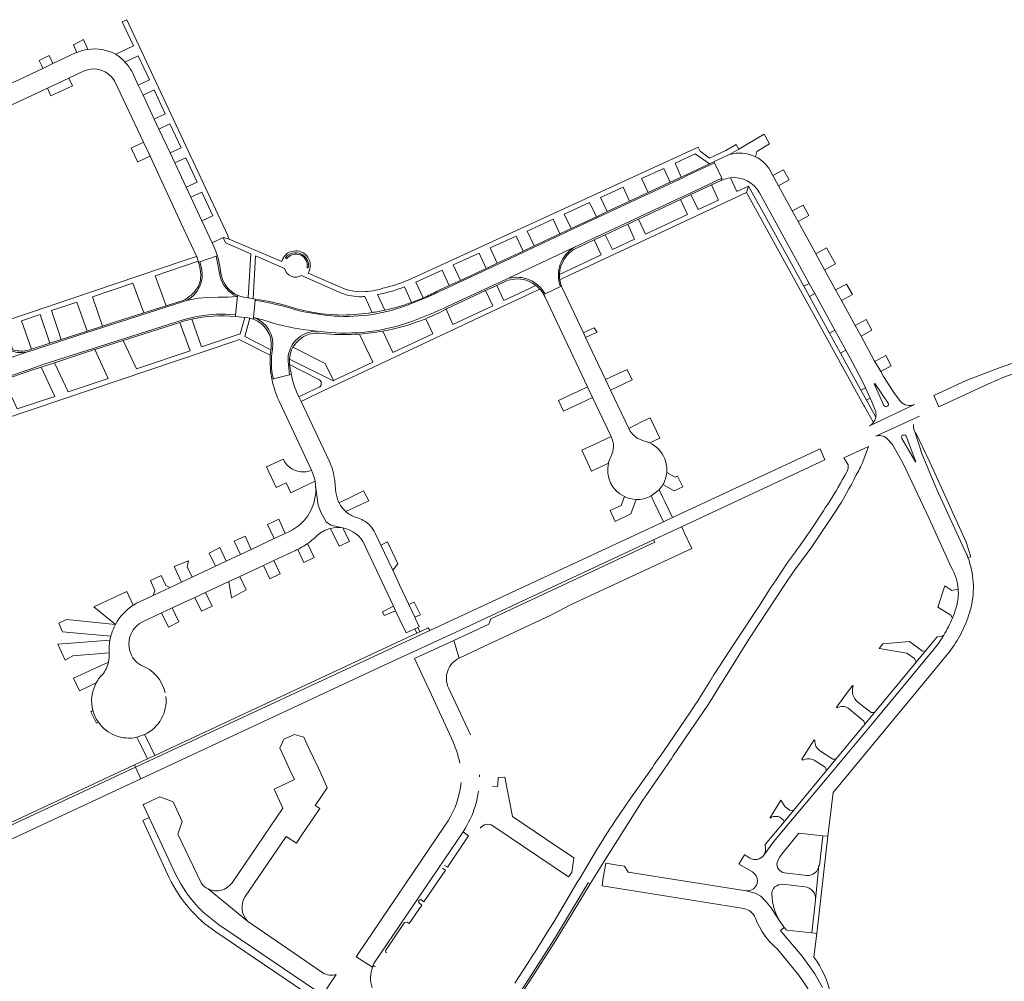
# Model space of a CAD drawing. Header units: metres. Extents: x 166325 to 190320, y 381923 to 404576.
# Tile 412 of 656: x 176877 to 177139, y 387901 to 388156. Entities that reach past the tile are written whole.
import ezdxf

# ---------------------------------------------------------------- set-up
doc = ezdxf.new("R2010")
doc.units = ezdxf.units.M
doc.layers.add('B-WE-VH-VERHARDING_ASFALT-GV', color=8, linetype='Continuous', lineweight=18)
doc.layers.add('B-WE-VH-VERHARDING_BETONSTRAATSTEEN-GV', color=8, linetype='Continuous', lineweight=18)

msp = doc.modelspace()

# ---------------------------------------------------------------- linework, layer by layer
at = {"layer": 'B-WE-VH-VERHARDING_ASFALT-GV', "flags": 128}
for points in [[(177064.155, 388114.114), (177062.214, 388118.155), (177054.878, 388114.796), (177053.786, 388114.226), (177027.291, 388101.877), (177004.68, 388091.198), (176986.286, 388082.615), (176981.234, 388080.6)], [(177257.357, 388115.634), (177248.027, 388111.433), (177156.46, 388070.2), (177151.98, 388068.36), (177147.29, 388066.75), (177142.57, 388065.33), (177138.11, 388063.76), (177129.1, 388060.3), (177120.453, 388056.336), (177121.859, 388053.305), (177135, 388059.46), (177139.09, 388061.21), (177143.37, 388062.72), (177148.14, 388064.21), (177152.81, 388065.84), (177157.45, 388067.77), (177258.588, 388113.334), (177261.233, 388114.526)], [(176992.743, 388080.696), (177006.904, 388087.294), (177007.394, 388087.489), (177024.992, 388095.762), (177029.451, 388097.851), (177030.298, 388098.259), (177057.027, 388110.746), (177064.155, 388114.114)], [(177024.992, 388095.762), (177007.394, 388087.489)], [(176930.753, 388087.958), (176929.729, 388093.326), (176925.361, 388091.894), (176925.806, 388090.173)], [(177017.139, 388083.385), (177021.239, 388085.306)], [(176934.899, 388077.808), (176935.365, 388082.613), (176932.735, 388082.469), (176930.28, 388082.469), (176927.552, 388082.401), (176924.926, 388082.196), (176921.845, 388081.562), (176921.044, 388081.289), (176894.851, 388072.893), (176881.064, 388068.377), (176879.587, 388067.934), (176861.722, 388061.835), (176858.761, 388060.799), (176849.644, 388057.689)], [(176921.845, 388081.562), (176924.926, 388082.196), (176927.552, 388082.401), (176930.28, 388082.469), (176932.735, 388082.469), (176935.365, 388082.613)], [(176940.287, 388081.611), (176940.1, 388081.639), (176939.651, 388077.099), (176942.147, 388076.43), (176945.762, 388075.304), (176950.538, 388074.25), (176952.864, 388073.89), (176954.33, 388073.706), (176956.511, 388073.412), (176960.071, 388073.047)], [(176956.511, 388073.412), (176954.33, 388073.706), (176952.864, 388073.89), (176950.538, 388074.25), (176945.762, 388075.304), (176942.147, 388076.43), (176939.651, 388077.099)], [(176861.722, 388061.835), (176879.587, 388067.934)], [(176944.927, 388060.784), (176949.205, 388061.866), (176948.829, 388065.354)], [(177101.592, 388038.7), (177103.096, 388042.796), (177096.56, 388039.77), (177097.69, 388037.91), (177097.71, 388036.95), (177097.36, 388036.069)], [(177060.382, 387974.005), (177061.017, 387974.988), (177063.713, 387979.324), (177064.241, 387980.173), (177071.251, 387991.45), (177071.835, 387992.354), (177081.023, 388006.352), (177081.595, 388007.162), (177083.76, 388010.26), (177084.109, 388010.751), (177088.032, 388016.13), (177094.554, 388025.745)], [(177084.324, 388015.645), (177084.012, 388015.209), (177083.7, 388014.774)], [(177081.621, 388011.92), (177078.578, 388007.368), (177077.984, 388006.479), (177077.002, 388005.01), (177073.955, 388000.27), (177067.895, 387991.043), (177067.356, 387990.223), (177062.212, 387982.39), (177061.874, 387981.835), (177061.535, 387981.28), (177061.338, 387980.959), (177061.14, 387980.638)], [(177005.351, 387889.902), (177012.556, 387900.871), (177019.653, 387911.97), (177028.644, 387926.858), (177029.094, 387926.586), (177029.981, 387928), (177032.584, 387932.114), (177040.825, 387945.142), (177043.232, 387948.947), (177043.735, 387949.679), (177050.815, 387959.979), (177051.241, 387960.608), (177060.382, 387974.005)], [(177057.541, 387974.92), (177057.125, 387974.276), (177056.709, 387973.634), (177056.26, 387972.947), (177055.811, 387972.261), (177048.662, 387961.76), (177046.19, 387958.252), (177045.676, 387957.524), (177039.951, 387949.4), (177035.62, 387943.02)], [(177030.782, 387935.472), (177026.437, 387928.164), (177025.634, 387926.813), (177019.551, 387916.58), (177018.274, 387914.543), (177017.086, 387912.649), (177014.501, 387908.526), (177014.082, 387907.858), (177012.422, 387905.21), (177009.095, 387900.133)]]:
    msp.add_lwpolyline(points, dxfattribs=at)
at = {"layer": 'B-WE-VH-VERHARDING_ASFALT-GV'}
for points in [[(176935.365, 388082.613, -0.2325984), (176930.753, 388087.958)], [(176959.752, 388077.587, -0.0396261), (176950.813, 388079.136)], [(176944.687, 388068.598, 0.1031531), (176944.927, 388060.784)], [(177099.791, 388035.092, 0.0385937), (177101.592, 388038.7)], [(177097.36, 388036.069, -0.0195241), (177092.649, 388028.027)], [(177094.554, 388025.745, 0.0230266), (177099.791, 388035.092)], [(177092.649, 388028.027, -0.0136628), (177084.324, 388015.645)], [(177083.7, 388014.774, -0.0029364), (177081.621, 388011.92)], [(177061.14, 387980.638, -0.0050234), (177057.541, 387974.92)], [(177035.62, 387943.02, 0.011514), (177030.782, 387935.472)]]:
    msp.add_lwpolyline(points, format="xyb", dxfattribs=at)
at = {"layer": 'B-WE-VH-VERHARDING_ASFALT-GV', "flags": 128}
for points in [[(177045.977, 388017.961), (177053.43, 388021.44), (177091.548, 388039.205), (177090.241, 388042.127), (177051.031, 388023.885), (177048.622, 388022.764), (176986.54, 387993.88), (176908.305, 387957.548), (176909.712, 387954.51), (176973.032, 387984.07), (176992.12, 387992.82)], [(176854.823, 387928.885), (176858.53, 387930.61), (176909.712, 387954.51), (176908.305, 387957.548), (176889.143, 387948.65), (176837.976, 387924.875), (176826.48, 387919.536), (176825.425, 387919.046), (176825.171, 387918.928), (176775.03, 387895.64), (176741.324, 387878.052), (176742.884, 387875.021), (176774.746, 387891.622), (176774.88, 387891.69)]]:
    msp.add_lwpolyline(points, close=True, dxfattribs=at)
at = {"layer": 'B-WE-VH-VERHARDING_BETONSTRAATSTEEN-GV', "flags": 128}
for points in [[(176905.97, 388156.21), (176904.75, 388155.66), (176907.746, 388149.253), (176903.033, 388147.037)], [(176905.464, 388144.953), (176908.987, 388146.6), (176911.964, 388140.231), (176909.028, 388138.855), (176910.278, 388136.186), (176913.218, 388137.551), (176916.193, 388131.188), (176913.264, 388129.813), (176914.508, 388127.157), (176917.45, 388128.499), (176920.41, 388122.17), (176917.469, 388120.836), (176918.737, 388118.13), (176921.656, 388119.503), (176924.665, 388113.07), (176921.729, 388111.744), (176922.988, 388109.057), (176925.91, 388110.405), (176928.872, 388104.071), (176925.927, 388102.782), (176928.665, 388096.938), (176931.578, 388098.285), (176933.2, 388097.92), (176932.83, 388098.712), (176932.782, 388098.816), (176905.97, 388156.21)], [(176894.438, 388150.91), (176891.761, 388149.572), (176892.667, 388147.523)], [(176895.629, 388148.323), (176894.438, 388150.91)], [(176892.667, 388147.523), (176892.603, 388147.496), (176892.538, 388147.469), (176886.325, 388144.545), (176883.639, 388143.281), (176877.418, 388140.353), (176874.737, 388139.091), (176868.436, 388136.126), (176865.754, 388134.864), (176859.318, 388131.835), (176856.645, 388130.577), (176850.296, 388127.589), (176849.637, 388127.279)], [(176884.856, 388137.989), (176890.579, 388140.68), (176894.64, 388142.59)], [(176929.12, 388095.963), (176928.665, 388096.938), (176925.927, 388102.782), (176922.988, 388109.057), (176921.729, 388111.744), (176918.737, 388118.13), (176917.469, 388120.836), (176914.508, 388127.157), (176913.264, 388129.813), (176910.278, 388136.186), (176909.028, 388138.855), (176907.48, 388142.16)], [(176853.298, 388123.147), (176854.562, 388123.743), (176867.064, 388129.622), (176872.436, 388132.148), (176884.856, 388137.989)], [(176902.658, 388139.982), (176910.414, 388123.657), (176912.163, 388119.928), (176919.974, 388103.019), (176920.42, 388102.068), (176924.427, 388093.515), (176924.474, 388093.405), (176924.52, 388093.295)], [(177076.816, 388123.197), (177075.378, 388125.815), (177068.67, 388121.83), (177066.158, 388120.343)], [(177066.158, 388120.343), (177068.67, 388121.83), (177067.99, 388123.02), (177065.22, 388121.47), (177060.9, 388119.39), (177058.4, 388121.23), (177057.81, 388122.32), (176980.6, 388086.92)], [(177073.077, 388119.789), (177073.409, 388121.171), (177076.816, 388123.197)], [(177022.25, 388104.553), (177028.984, 388107.64), (177030.799, 388103.846), (177033.684, 388105.196), (177031.901, 388108.978), (177037.895, 388111.725), (177039.581, 388107.956), (177044.539, 388110.276), (177042.82, 388113.983), (177048.697, 388116.677), (177050.375, 388113.007), (177053.331, 388114.391), (177051.693, 388118.05), (177057.08, 388120.52), (177060.85, 388117.91), (177062.058, 388118.484), (177065.356, 388120.052)], [(177065.356, 388120.052), (177062.058, 388118.484), (177062.214, 388118.155), (177064.155, 388114.114), (177063.962, 388113.512)], [(176981.234, 388080.6), (176986.286, 388082.615), (177004.68, 388091.198), (177027.291, 388101.877), (177053.786, 388114.226), (177054.878, 388114.796), (177062.214, 388118.155), (177062.058, 388118.484), (177060.85, 388117.91), (177053.331, 388114.391), (177050.375, 388113.007), (177044.539, 388110.276), (177039.581, 388107.956), (177033.684, 388105.196), (177030.799, 388103.846), (177024.072, 388100.697), (177021.109, 388099.31), (177014.271, 388096.11), (177011.325, 388094.731), (177004.45, 388091.514), (177001.455, 388090.112), (176994.639, 388086.922), (176991.693, 388085.543), (176988.46, 388084.03)], [(177091.459, 388089.736), (177089.11, 388094.018), (177084.394, 388102.617), (177082.872, 388105.391), (177079.195, 388112.095), (177077.699, 388114.821), (177076.957, 388116.175)], [(177063.962, 388113.512), (177061.424, 388112.322), (177063.28, 388108.286), (177057.816, 388105.736), (177055.914, 388109.739), (177053.13, 388108.434), (177055.002, 388104.423), (177043.817, 388099.202), (177041.999, 388103.215), (177039.13, 388101.871), (177040.957, 388097.867), (177035.064, 388095.116), (177033.154, 388099.069), (177030.242, 388097.704), (177032.102, 388093.734), (177020.97, 388088.538)], [(177053.13, 388108.434), (177055.914, 388109.739), (177061.424, 388112.322), (177063.962, 388113.512), (177064.155, 388114.114), (177057.027, 388110.746), (177030.298, 388098.259), (177029.451, 388097.851), (177024.992, 388095.762)], [(177070.65, 388110.272), (177071.254, 388112.008), (177068.131, 388110.55), (177066.435, 388114.206)], [(177087.396, 388082.652), (177085.9, 388085.372), (177075.568, 388104.162), (177071.254, 388112.008), (177070.65, 388110.272), (177101.89, 388053.719), (177102.056, 388053.419), (177104.408, 388049.161)], [(177021.052, 388087.087), (177021.768, 388087.422), (177023.601, 388088.279), (177070.65, 388110.272)], [(177074.14, 388110.192), (177077.037, 388104.916), (177087.366, 388086.101), (177088.819, 388083.456), (177094.191, 388073.67), (177097.082, 388068.404), (177098.77, 388065.33), (177101.45, 388060.25), (177102.281, 388058.421), (177103.558, 388055.613), (177104.2, 388054.2), (177105.05, 388052.009)], [(177025.52, 388095.49), (177030.242, 388097.704), (177033.154, 388099.069), (177039.13, 388101.871), (177041.999, 388103.215), (177053.13, 388108.434)], [(176984.757, 388082.276), (176982.804, 388086.471), (176989.805, 388089.68), (176991.693, 388085.543), (176994.639, 388086.922), (176992.732, 388091.022), (176999.61, 388094.175), (177001.455, 388090.112), (177004.45, 388091.514), (177002.585, 388095.539), (177009.456, 388098.689), (177011.325, 388094.731), (177014.271, 388096.11), (177012.433, 388100.053), (177019.303, 388103.203), (177021.109, 388099.31), (177024.072, 388100.697), (177022.25, 388104.553)], [(176947.16, 388091.922), (176933.2, 388097.92), (176931.578, 388098.285), (176932.23, 388096.89), (176938.94, 388093.99), (176938.247, 388082.276), (176939.559, 388082.053), (176940.211, 388093.441), (176947.92, 388090.11)], [(176924.969, 388092.045), (176925.007, 388091.917), (176925.046, 388091.791), (176925.361, 388091.894), (176929.729, 388093.326), (176930.06, 388093.435)], [(176930.06, 388093.435), (176929.729, 388093.326), (176930.753, 388087.958)], [(176924.52, 388093.295), (176921.243, 388092.19), (176873.303, 388076.027), (176869.8, 388074.846), (176870.359, 388073.65), (176873.517, 388074.714), (176875.707, 388068.469)], [(176885.917, 388078.89), (176892.707, 388081.178), (176895.419, 388073.437), (176899.519, 388074.767), (176896.833, 388082.568), (176907.578, 388086.187), (176910.467, 388078.266), (176916.422, 388080.156), (176913.479, 388088.175), (176924.969, 388092.045)], [(176925.806, 388090.173), (176925.361, 388091.894), (176925.046, 388091.791)], [(176930.989, 388088.759), (176930.686, 388090.779)], [(176948.444, 388092.655), (176948.276, 388092.766), (176948.16, 388092.892)], [(176952.399, 388088.21), (176963.01, 388083.57)], [(176954.205, 388090.234), (176953.883, 388090.294)], [(176968.601, 388083.91), (176967.274, 388083.966), (176967.181, 388083.975), (176966.276, 388084.057), (176965.031, 388084.343), (176964.021, 388084.639), (176954.17, 388088.89)], [(177111.65, 388054.73), (177109.86, 388057.15), (177109.676, 388057.438), (177107.15, 388061.4), (177106.388, 388062.706), (177104.812, 388065.41), (177104.66, 388065.67), (177101.143, 388072.081), (177099.579, 388074.933), (177095.933, 388081.58), (177094.393, 388084.388), (177091.459, 388089.736)], [(177014.714, 388085.604), (177006.182, 388081.591), (177004.311, 388085.595), (177001.347, 388084.205), (177003.234, 388080.205), (176992.67, 388075.237), (176990.821, 388079.25)], [(176991.154, 388079.427), (177001.347, 388084.205), (177004.311, 388085.595), (177006.329, 388086.541)], [(177007.394, 388087.489), (177006.904, 388087.294), (176992.743, 388080.696)], [(176935.401, 388082.99), (176935.365, 388082.613), (176934.899, 388077.808), (176934.856, 388077.365), (176937.31, 388077.083), (176938.151, 388076.971), (176938.637, 388076.889), (176939.604, 388076.62), (176939.651, 388077.099), (176940.1, 388081.639)], [(176935.365, 388082.613), (176935.401, 388082.99)], [(176957.262, 388058.6), (176954.275, 388057.2), (176951.701, 388055.993), (176952.275, 388054.779), (176954.951, 388056.038), (176956.822, 388056.918), (177008.486, 388081.214), (177011.732, 388082.741), (177013.038, 388083.355), (177015.757, 388084.634)], [(176974.518, 388078.998), (176972.64, 388083.155)], [(176979.811, 388085.18), (176981.669, 388081.055)], [(177021.486, 388085.422), (177021.239, 388085.306), (177017.139, 388083.385), (177016.779, 388083.216)], [(177016.779, 388083.216), (177017.139, 388083.385)], [(177021.239, 388085.306), (177021.486, 388085.422)], [(177034.553, 388057.8), (177033.22, 388060.612), (177027.939, 388071.752), (177027.348, 388072.997), (177021.697, 388084.916)], [(176879.587, 388067.934), (176881.064, 388068.377), (176894.851, 388072.893), (176921.044, 388081.289), (176921.845, 388081.562)], [(176920.941, 388081.591), (176916.422, 388080.156), (176910.467, 388078.266), (176902.67, 388075.79), (176899.519, 388074.767), (176895.419, 388073.437), (176888.543, 388071.205), (176885.531, 388070.227), (176880.647, 388068.642), (176879.9, 388068.4)], [(176940.1, 388081.639), (176940.131, 388081.956), (176939.559, 388082.053), (176938.247, 388082.276), (176937.08, 388082.475)], [(176951.136, 388079.408), (176947.23, 388080.5), (176943.57, 388081.37), (176940.131, 388081.956), (176940.1, 388081.639), (176940.287, 388081.611)], [(176969.248, 388082.652), (176971.166, 388078.376)], [(177017.053, 388082.69), (177028.457, 388058.658), (177029.801, 388055.827), (177034.746, 388045.406)], [(177105.044, 388050.557), (177102.561, 388055.072), (177101.094, 388057.741), (177095.67, 388067.604), (177092.758, 388072.901), (177087.396, 388082.652)], [(176879.9, 388068.4), (176880.647, 388068.642), (176877.979, 388076.217), (176882.948, 388077.89), (176885.531, 388070.227), (176888.543, 388071.205), (176885.917, 388078.89)], [(176934.856, 388077.365), (176934.899, 388077.808)], [(176832.015, 388036.209), (176832.561, 388036.393), (176833.018, 388036.547), (176834.46, 388037.033), (176934.977, 388070.896), (176935.88, 388071.2), (176944.099, 388067.098), (176944.278, 388068.517), (176937.31, 388072), (176938.637, 388076.889), (176938.151, 388076.971), (176937.31, 388077.083), (176936.1, 388072.69), (176925.858, 388069.244), (176923.234, 388076.614)], [(176924.514, 388077.331), (176921.226, 388076.579), (176883.149, 388064.366), (176882.355, 388064.048), (176872.096, 388060.58), (176861.863, 388057.081), (176853.141, 388054.138), (176850.122, 388053.119)], [(176851.414, 388053.084), (176854.604, 388054.172), (176858.197, 388055.398), (176869.626, 388059.297), (176873.246, 388060.533), (176880.185, 388062.9), (176883.2, 388063.891), (176886.764, 388065.063), (176897.34, 388068.54), (176897.477, 388068.584), (176905.008, 388070.985), (176920.06, 388075.783), (176920.27, 388075.85)], [(176920.27, 388075.85), (176920.06, 388075.783), (176922.773, 388068.206), (176908.526, 388063.414), (176905.008, 388070.985), (176897.477, 388068.584), (176900.991, 388060.879), (176890.36, 388057.302), (176886.764, 388065.063)], [(176939.651, 388077.099), (176939.604, 388076.62)], [(176959.752, 388077.587), (176961.132, 388077.465)], [(176985.425, 388076.747), (176987.316, 388072.719), (176976.697, 388067.724), (176974.004, 388073.447)], [(176967.818, 388072.665), (176971.366, 388065.217), (176960.894, 388060.292), (176960.781, 388060.239), (176949.215, 388066.007)], [(176960.071, 388073.047), (176956.511, 388073.412)], [(176957.088, 388072.9), (176959.07, 388072.69)], [(176944.333, 388068.952), (176944.278, 388068.517), (176944.099, 388067.098), (176944.06, 388066.79)], [(176949.215, 388066.007), (176960.781, 388060.239), (176960.894, 388060.292), (176958.704, 388064.862), (176950.132, 388069.164)], [(176886.764, 388065.063), (176883.2, 388063.891), (176886.796, 388056.103), (176876.841, 388052.754), (176873.246, 388060.533), (176869.626, 388059.297), (176873.242, 388051.543), (176861.85, 388047.711), (176858.197, 388055.398), (176854.604, 388054.172), (176858.213, 388046.487), (176847.035, 388042.726), (176844.686, 388050.995)], [(176948.829, 388065.354), (176949.205, 388061.866), (176949.695, 388061.99)], [(176949.252, 388064.545), (176952.655, 388062.839), (176957.056, 388060.633)], [(176949.695, 388061.99), (176949.205, 388061.866), (176944.927, 388060.784), (176944.552, 388060.689)], [(176944.552, 388060.689), (176944.927, 388060.784)], [(177108.372, 388054.346), (177104.774, 388059.498), (177104.641, 388059.421), (177107.21, 388053.658)], [(176959.742, 388038.981), (176952.275, 388054.779), (176951.701, 388055.993), (176951.095, 388057.275)], [(177039.384, 388047.611), (177034.553, 388057.8)], [(176946.436, 388054.803), (176955.05, 388036.485)], [(177103.38, 388048.24), (177115.334, 388053.986)], [(177045.064, 388050.442), (177042.827, 388049.327), (177039.384, 388047.611)], [(177044.962, 388043.737), (177047.633, 388044.998), (177045.064, 388050.442)], [(177116.639, 388050.86), (177105.088, 388045.52)], [(177129.044, 388014.494), (177129.018, 388014.551), (177121.33, 388031.32), (177117.36, 388040.64), (177115.501, 388046.397), (177115.19, 388047.36)], [(177120.781, 388035.691), (177119.451, 388038.611), (177115.74, 388046.43), (177115.501, 388046.397), (177117.36, 388040.64), (177121.33, 388031.32), (177129.018, 388014.551), (177129.044, 388014.494)], [(177034.746, 388045.406), (177030.065, 388043.249), (177026.919, 388041.774), (177029.513, 388036.25), (177034.001, 388038.369)], [(177107.878, 388045.029), (177108.066, 388044.847), (177109.49, 388043.34), (177112.33, 388038.28), (177119.21, 388023.66), (177125.22, 388010.55)], [(177111.977, 388044.9), (177115.587, 388038.684), (177115.68, 388038.741)], [(177113.179, 388045.506), (177115.68, 388038.741)], [(176947.518, 388039.409), (176943.136, 388037.348), (176945.704, 388031.929), (176948.37, 388033.17), (176949.61, 388030.51), (176953.036, 388032.142), (176955.998, 388033.554)], [(177048.978, 388039.436), (177048.964, 388039.472), (177048.95, 388039.507)], [(177052.392, 388034.925), (177051.72, 388034.617), (177049.479, 388035.861)], [(176961.562, 388030.534), (176961.247, 388033.594)], [(177048.494, 388032.699), (177051.481, 388030.964), (177053.758, 388032.031), (177052.392, 388034.925)], [(177129.557, 388013.245), (177130.29, 388013.5), (177129.08, 388017.34), (177120.781, 388035.691)], [(176956.167, 388032.303), (176956.855, 388027.227), (176957.523, 388025.353), (176958.995, 388022.81), (176960.199, 388021.874), (176963.421, 388021.134)], [(176970.273, 388028.378), (176968.921, 388030.976), (176966.624, 388029.85), (176962.392, 388027.776)], [(177045.328, 388029.638), (177047.479, 388031.287)], [(176964.178, 388025.497), (176968, 388027.304), (176970.273, 388028.378)], [(177038.229, 388029.472), (177037.408, 388027.137), (177034.443, 388025.753), (177035.792, 388022.882), (177039.989, 388024.931), (177041.35, 388028.707)], [(176967.584, 388023.715), (176966.781, 388023.988)], [(176949.189, 388020.226), (176948.073, 388019.701), (176945.101, 388018.303), (176939.02, 388015.444), (176936.154, 388014.096), (176932.383, 388012.322), (176929.531, 388010.981), (176923.36, 388008.079), (176920.527, 388006.747), (176917.468, 388005.308), (176912.978, 388003.197), (176908.538, 388001.109)], [(176960.137, 388021.034), (176962.39, 388016.328), (176965.145, 388017.566), (176963.421, 388021.134)], [(176956.296, 388018.838), (176956.672, 388019.183)], [(176973.5, 388016.58), (176971.993, 388019.778)], [(176909.997, 387996.13), (176915.233, 387998.57), (176918.052, 387999.883), (176924.054, 388002.68), (176926.899, 388004.005), (176933.052, 388006.872), (176936.028, 388008.259), (176942.337, 388011.198), (176945.046, 388012.46), (176950.803, 388015.142)], [(176951.424, 388015.449), (176953.054, 388011.958), (176955.757, 388013.283), (176954.021, 388017.013)], [(176969.175, 388016.716), (176969.517, 388015.988), (176970.059, 388014.837), (176976.878, 388000.344), (176977.436, 387999.156), (176978.569, 387996.749), (176980.22, 387993.24), (176982.491, 387994.31), (176983.316, 387994.699), (176983.72, 387994.89), (176982.72, 387997.011), (176982.538, 387997.398), (176980.952, 388000.765), (176978.475, 388006.021), (176976.644, 388009.907), (176973.5, 388016.58)], [(177126.965, 388004.877), (177125.294, 388004.488), (177123.405, 388005.752), (177121.56, 388000.066), (177125.003, 387997.971), (177125.43, 387997.206)], [(176907.674, 388000.595), (176905.949, 388004.249), (176897.167, 388000.171), (176902.96, 387995.52)], [(177126.55, 388000.373), (177126.41, 387999.869)], [(177129.967, 387998.561), (177130.383, 388000.053)], [(176902.96, 387995.52), (176889.956, 387996.779), (176887.902, 387995.821), (176888.915, 387993.535), (176901.706, 387992.362)], [(176901.473, 387991.306), (176887.625, 387990.296), (176889.605, 387986.008), (176891.635, 387987.18), (176901.272, 387987.988)], [(177123.12, 387992.63), (177121.719, 387990.39), (177120.257, 387988.546), (177104.515, 387969.582), (177092.092, 387954.739), (177080.556, 387940.885), (177077.994, 387937.83), (177075.266, 387934.19)], [(177121.719, 387990.39), (177123.12, 387992.63), (177122.222, 387992.31), (177121.379, 387992.24), (177118.254, 387988.462), (177115.757, 387985.444), (177104.691, 387972.066), (177102.215, 387969.073), (177094.478, 387959.721), (177091.945, 387956.659), (177083.198, 387946.085), (177080.702, 387943.067), (177075.691, 387937.01), (177075.752, 387935.906)], [(176994.322, 387986.556), (176992.868, 387991.243), (176982.44, 387986.41), (176986.936, 387976.78), (176992.319, 387965.25)], [(177075.266, 387934.19), (177077.994, 387937.83), (177080.556, 387940.885), (177092.092, 387954.739), (177104.515, 387969.582), (177120.257, 387988.546), (177121.719, 387990.39)], [(177120.033, 387982.661), (177122.8, 387986), (177124.585, 387988.155)], [(176901.104, 387985.453), (176891.837, 387981.22), (176893.368, 387977.886), (176897.851, 387979.975)], [(177078.821, 387932.249), (177079.481, 387933.61), (177080.441, 387934.93), (177084.611, 387940.04), (177090.981, 387939.36), (177092.346, 387939.23), (177093.691, 387950.87), (177120.033, 387982.661)], [(176997.33, 387966.18), (176991.473, 387978.672)], [(177099.026, 387979.125), (177098.842, 387979.271), (177094.632, 387973.472), (177094.773, 387973.342)], [(177097.738, 387973.29), (177101.796, 387969.864), (177102.215, 387969.073), (177104.691, 387972.066), (177103.838, 387972.075), (177100.281, 387974.887)], [(176896.96, 387972.611), (176896.443, 387972.311), (176897.876, 387969.23), (176898.407, 387969.517)], [(176908.658, 387965.529), (176910.693, 387966.232)], [(176953.864, 387941.527), (176955.578, 387944.061), (176957.261, 387946.55), (176956.03, 387947.42), (176959.221, 387952.06), (176958.18, 387954.539), (176956.889, 387957.273), (176955.59, 387960.024), (176954.292, 387962.771), (176952.997, 387965.514), (176950.52, 387966.29), (176947.7, 387965.04), (176946.672, 387962.583), (176947.968, 387959.819), (176949.252, 387957.081), (176950.554, 387954.305), (176945.11, 387951.753), (176947.461, 387946.65), (176933.961, 387926.859)], [(177088.88, 387964.666), (177088.703, 387964.823), (177085.388, 387959.686), (177085.678, 387959.45)], [(177088.666, 387959.433), (177091.568, 387957.535), (177091.945, 387956.659), (177094.478, 387959.721), (177093.648, 387959.724), (177090.106, 387962.042)], [(176999.749, 387954.997), (176999.723, 387955.272), (176999.697, 387955.547)], [(177008.501, 387944.468), (177006.45, 387954.92), (177004.659, 387954.784)], [(177004.501, 387952.441), (177003.186, 387952.52)], [(176925.706, 387926.789), (176919.512, 387939.73), (176920.71, 387943.14), (176918.272, 387948.4), (176914.78, 387949.7), (176912.422, 387948.64), (176910.573, 387947.724), (176910.322, 387947.6), (176911.922, 387944.168), (176918.831, 387929.35)], [(177083.198, 387946.085), (177082.234, 387946.12), (177080.959, 387947.028), (177079.845, 387948.818), (177076.879, 387943.984)], [(176918.831, 387929.35), (176911.922, 387944.168), (176910.205, 387943.375), (176917.256, 387928.169)], [(177003.286, 387941.989), (177023.38, 387928.385), (177024.27, 387929.605), (177024.795, 387933.465), (177017.28, 387938.54), (177008.501, 387944.468)], [(177080.702, 387943.067), (177083.198, 387946.085)], [(176991.366, 387943.288), (176990.446, 387941.925), (176967.334, 387907.677), (176967.315, 387907.651), (176966.98, 387907.199), (176971.276, 387904.449)], [(176937.469, 387923.161), (176948.359, 387939.16), (176951.04, 387937.349), (176952.168, 387939.02), (176953.864, 387941.527)], [(176971.838, 387905.665), (176973.472, 387908.18), (176995.381, 387940.421)], [(176990.442, 387931.458), (176991.203, 387931.01), (176996.835, 387939.315), (176995.381, 387940.421), (176973.472, 387908.18), (176971.838, 387905.665)], [(177071.559, 387933.422), (177070.22, 387934.255), (177070.132, 387934.31), (177068.63, 387931.75), (177072.261, 387929.712)], [(177070.635, 387924.707), (177039.281, 387929.63), (177038.221, 387931.27), (177036.926, 387931.479), (177033.261, 387932.07), (177032.531, 387927.62), (177032.292, 387926.018), (177069.989, 387919.985)], [(177089.052, 387922.318), (177089.93, 387931.44)], [(176984.182, 387922.279), (176984.954, 387921.793), (176990.671, 387930.182), (176989.875, 387930.709)], [(177086.731, 387928.779), (177080.771, 387929.48)], [(177080.336, 387926.439), (177086.162, 387925.802)], [(176927.639, 387925.205), (176938.084, 387916.648)], [(177079.558, 387916.647), (177078.103, 387918.799), (177077.289, 387920.157), (177075.932, 387921.786), (177074.473, 387923.246), (177072.98, 387924.061), (177070.635, 387924.707)], [(176974.834, 387908.953), (176979.769, 387916.246), (176980.47, 387916.384), (176981.048, 387915.992), (176984.418, 387920.929)], [(176984.418, 387920.929), (176983.654, 387921.485)], [(176929.608, 387913.78), (176957.997, 387894.554), (176959.141, 387896.25), (176930.365, 387915.801)], [(176930.365, 387915.801), (176959.141, 387896.25), (176960.088, 387897.692), (176958.976, 387898.454), (176961.592, 387902.51)], [(176958.121, 387902.902), (176938.084, 387916.648)], [(177090.861, 387898.999), (177088.897, 387902.625), (177085.453, 387907.312), (177079.888, 387913.911), (177079.718, 387914.13), (177080.722, 387915.003)], [(177088.631, 387907.08), (177089.355, 387913.347), (177088.031, 387913.5), (177081.361, 387914.27)], [(177078.895, 387909.205), (177084.491, 387902.38)], [(176971.276, 387904.449), (176966.98, 387907.199)]]:
    msp.add_lwpolyline(points, dxfattribs=at)
at = {"layer": 'B-WE-VH-VERHARDING_BETONSTRAATSTEEN-GV'}
for points in [[(176892.667, 388147.523, -0.062146), (176895.629, 388148.323)], [(176903.033, 388147.037, 0.1563761), (176895.629, 388148.323)], [(176903.033, 388147.037, -0.0560279), (176905.464, 388144.953)], [(176894.64, 388142.59, -0.3860934), (176902.658, 388139.982)], [(176907.48, 388142.16, 0.0605765), (176905.464, 388144.953)], [(177065.356, 388120.052, -0.0233334), (177066.158, 388120.343)], [(177073.077, 388119.789, 0.1924944), (177066.158, 388120.343)], [(177076.957, 388116.175, 0.1449133), (177073.077, 388119.789)], [(177063.962, 388113.512, -0.081715), (177066.435, 388114.206)], [(177066.435, 388114.206, -0.3028712), (177074.14, 388110.192)], [(176930.06, 388093.435, 0.0304074), (176929.12, 388095.963)], [(176930.686, 388090.779, 0.030737), (176930.06, 388093.435)], [(176954.17, 388088.89, 1.1603342), (176947.16, 388091.922)], [(176948.16, 388092.892, -0.8045276), (176954.205, 388090.234)], [(176953.883, 388090.294, 0.8110109), (176948.444, 388092.655)], [(177024.992, 388095.762, 0.3667596), (177021.239, 388085.306)], [(177020.97, 388088.538, -0.2796104), (177025.52, 388095.49)], [(176924.52, 388093.295, -0.0197506), (176924.969, 388092.045)], [(176925.046, 388091.791, -0.0429629), (176925.569, 388089.163)], [(176921.845, 388081.562, 0.3424901), (176925.806, 388090.173)], [(176925.569, 388089.163, -0.1765187), (176924.72, 388084.931)], [(176935.401, 388082.99, -0.2571963), (176930.989, 388088.759)], [(176947.92, 388090.11, 0.2389404), (176949.678, 388088.026)], [(176949.678, 388088.026, 0.2388592), (176952.399, 388088.21)], [(177021.052, 388087.087, -0.0469092), (177020.97, 388088.538)], [(176980.6, 388086.92, -0.0290556), (176974.061, 388084.82)], [(177006.329, 388086.541, -0.2815633), (177014.714, 388085.604)], [(177017.139, 388083.385, 0.3377633), (177007.394, 388087.489)], [(177015.757, 388084.634, 0.0422241), (177014.714, 388085.604)], [(177021.486, 388085.422, -0.0542799), (177021.052, 388087.087)], [(176924.72, 388084.931, -0.1305106), (176920.941, 388081.591)], [(176937.08, 388082.475, -0.0590695), (176935.401, 388082.99)], [(176963.01, 388083.57, 0.0971195), (176968.409, 388082.57)], [(176974.061, 388084.82, -0.0662905), (176968.601, 388083.91)], [(176972.64, 388083.155, 0.0438557), (176979.811, 388085.18)], [(176988.46, 388084.03, -0.0186783), (176984.757, 388082.276)], [(177015.757, 388084.634, -0.0533371), (177016.779, 388083.216)], [(177016.779, 388083.216, -0.0150788), (177017.053, 388082.69)], [(177021.697, 388084.916, -0.0203499), (177021.486, 388085.422)], [(176940.287, 388081.611, -0.0306447), (176950.813, 388079.136)], [(176961.132, 388077.465, 0.1123746), (176981.234, 388080.6)], [(176968.409, 388082.57, 0.0069683), (176969.248, 388082.652)], [(176981.669, 388081.055, -0.0333569), (176974.518, 388078.998)], [(176981.669, 388081.055, 0.0151556), (176984.757, 388082.276)], [(176992.743, 388080.696, -0.0155508), (176982.147, 388076.161)], [(176934.899, 388077.808, 0.0702428), (176924.514, 388077.331)], [(176963.526, 388077.73, -0.0673236), (176951.136, 388079.408)], [(176971.166, 388078.376, -0.0342915), (176963.526, 388077.73)], [(176971.166, 388078.376, 0.0154249), (176974.518, 388078.998)], [(176990.821, 388079.25, -0.0257261), (176985.425, 388076.747)], [(176990.821, 388079.25, 0.008269), (176991.154, 388079.427)], [(176923.234, 388076.614, 0.0196538), (176920.27, 388075.85)], [(176923.234, 388076.614, -0.074437), (176934.856, 388077.365)], [(176939.604, 388076.62, -0.3523327), (176944.333, 388068.952)], [(176944.687, 388068.598, 0.3694122), (176939.651, 388077.099)], [(176982.147, 388076.161, -0.1052613), (176960.071, 388073.047)], [(176974.004, 388073.447, 0.0513015), (176985.425, 388076.747)], [(176870.517, 388072.417, 0.351928), (176879.587, 388067.934)], [(176956.511, 388073.412, 0.437333), (176948.829, 388065.354)], [(176952.859, 388071.93, -0.1555962), (176957.088, 388072.9)], [(176959.07, 388072.69, 0.0380662), (176967.818, 388072.665)], [(176974.004, 388073.447, -0.026815), (176967.818, 388072.665)], [(176950.132, 388069.164, -0.1097796), (176952.859, 388071.93)], [(176879.9, 388068.4, -0.1352319), (176875.707, 388068.469)], [(176949.215, 388066.007, -0.0745037), (176949.729, 388068.449)], [(176950.132, 388069.164, 0.0234282), (176949.729, 388068.449)], [(176944.06, 388066.79, 0.0573778), (176944.552, 388060.689)], [(176949.252, 388064.545, -0.0458329), (176949.215, 388066.007)], [(176949.43, 388063.519, -0.0350474), (176949.252, 388064.545)], [(176949.695, 388061.99, -0.0151541), (176949.43, 388063.519)], [(176951.095, 388057.275, -0.0454715), (176949.695, 388061.99)], [(176944.552, 388060.689, 0.0581302), (176946.436, 388054.803)], [(176957.056, 388060.633, -0.5017041), (176957.262, 388058.6)], [(177108.372, 388054.346, -0.9208795), (177107.21, 388053.658)], [(177115.334, 388053.986, -0.3214365), (177111.65, 388054.73)], [(177105.05, 388052.009, -0.1033098), (177105.044, 388050.557)], [(177104.408, 388049.161, -0.0980134), (177103.38, 388048.24)], [(177104.408, 388049.161, 0.1090854), (177105.044, 388050.557)], [(177043.546, 388044.243, -0.2331845), (177039.384, 388047.611)], [(177115.19, 388047.36, -0.1083149), (177115.102, 388048.635)], [(177034.746, 388045.406, -0.2408949), (177034.631, 388040.08)], [(177043.546, 388044.243, -0.0462556), (177044.962, 388043.737)], [(177048.95, 388039.507, 0.1897511), (177044.962, 388043.737)], [(177105.088, 388045.52, -0.2770587), (177107.878, 388045.029)], [(177111.977, 388044.9, -1.0148256), (177113.179, 388045.506)], [(176953.118, 388036.033, -0.3092911), (176947.518, 388039.409)], [(176961.247, 388033.594, 0.0846495), (176959.742, 388038.981)], [(177034.631, 388040.08, 0.0595087), (177034.001, 388038.369)], [(177049.479, 388035.861, 0.1149421), (177048.978, 388039.436)], [(176955.05, 388036.485, -0.0858253), (176953.118, 388036.033)], [(176955.998, 388033.554, 0.0621082), (176955.05, 388036.485)], [(177034.001, 388038.369, 0.3540549), (177038.229, 388029.472)], [(177049.479, 388035.861, -0.105337), (177048.494, 388032.699)], [(176955.998, 388033.554, -0.0264364), (176956.167, 388032.303)], [(176956.167, 388032.303, -0.3131814), (176949.189, 388020.226)], [(176962.392, 388027.776, -0.0939158), (176961.562, 388030.534)], [(177047.479, 388031.287, 0.0547506), (177048.494, 388032.699)], [(177041.35, 388028.707, -0.1042324), (177038.229, 388029.472)], [(177041.35, 388028.707, 0.1334689), (177045.328, 388029.638)], [(176964.178, 388025.497, -0.09472), (176962.392, 388027.776)], [(176966.781, 388023.988, -0.0982813), (176964.178, 388025.497)], [(176970.602, 388021.793, 0.1195114), (176967.584, 388023.715)], [(176956.672, 388019.183, -0.1256159), (176960.137, 388021.034)], [(176963.421, 388021.134, 0.104156), (176960.137, 388021.034)], [(176963.421, 388021.134, -0.2422384), (176969.175, 388016.716)], [(176971.993, 388019.778, 0.0810041), (176970.602, 388021.793)], [(176954.021, 388017.013, 0.0327171), (176956.296, 388018.838)], [(176950.803, 388015.142, 0.0101139), (176951.424, 388015.449)], [(176951.424, 388015.449, 0.034451), (176954.021, 388017.013)], [(177129.557, 388013.245, 0.0140773), (177129.044, 388014.494)], [(177130.383, 388000.053, 0.1490245), (177129.557, 388013.245)], [(177125.22, 388010.55, -0.1108524), (177126.965, 388004.877)], [(177126.965, 388004.877, -0.0843158), (177126.55, 388000.373)], [(176907.674, 388000.595, 0.1253589), (176902.96, 387995.52)], [(176908.538, 388001.109, 0.0187634), (176907.674, 388000.595)], [(177125.43, 387997.206, 0.0204151), (177126.41, 387999.869)], [(177125.43, 387997.206, -0.0368181), (177123.12, 387992.63)], [(177124.585, 387988.155, 0.0869934), (177129.967, 387998.561)], [(176901.706, 387992.362, -0.0607718), (176902.96, 387995.52)], [(176908.634, 387985.429, -0.5126297), (176909.997, 387996.13)], [(176901.473, 387991.306, 0.0599749), (176901.272, 387987.988)], [(176901.706, 387992.362, 0.0197601), (176901.473, 387991.306)], [(176901.272, 387987.988, -0.0789409), (176901.104, 387985.453)], [(176991.473, 387978.672, -0.4143601), (176994.322, 387986.556)], [(176901.104, 387985.453, -0.1176184), (176899.444, 387982.117)], [(176909.666, 387984.641, -0.0483663), (176908.634, 387985.429)], [(176916.181, 387977.309, 0.26353), (176909.666, 387984.641)], [(176897.851, 387979.975, -0.0683316), (176899.444, 387982.117)], [(176897.851, 387979.975, 0.1948406), (176896.96, 387972.611)], [(177100.281, 387974.887, -0.3135722), (177099.026, 387979.125)], [(176910.693, 387966.232, 0.3205704), (176916.341, 387976.321)], [(177094.773, 387973.342, -0.2596935), (177097.738, 387973.29)], [(176896.96, 387972.611, 0.087745), (176898.407, 387969.517)], [(176898.407, 387969.517, 0.3037602), (176908.658, 387965.529)], [(176992.319, 387965.25, -0.0470316), (176994.52, 387958.634)], [(177090.106, 387962.042, -0.2675316), (177088.88, 387964.666)], [(177085.678, 387959.45, -0.2580314), (177088.666, 387959.433)], [(177004.659, 387954.784, -0.0247858), (177004.501, 387952.441)], [(176994.832, 387953.503, -0.1162636), (176991.366, 387943.288)], [(176998.624, 387947.392, 0.0359959), (176999.461, 387951.154)], [(176995.381, 387940.421, 0.0722108), (176998.624, 387947.392)], [(177076.879, 387943.984, -0.4731344), (177080.702, 387943.067)], [(176999.91, 387941.341, -0.4136195), (177003.286, 387941.989)], [(177075.266, 387934.19, -0.3996753), (177071.559, 387933.422)], [(177075.752, 387935.906, -0.1669831), (177075.266, 387934.19)], [(177080.771, 387929.48, -0.4240205), (177078.821, 387932.249)], [(177089.93, 387931.44, -0.3983202), (177086.731, 387928.779)], [(176930.365, 387915.801, -0.1351584), (176918.831, 387929.35)], [(177072.261, 387929.712, -0.2752427), (177073.583, 387927.251)], [(176917.256, 387928.169, 0.1311622), (176929.608, 387913.78)], [(176927.639, 387925.205, -0.1248625), (176925.706, 387926.789)], [(176933.961, 387926.859, -0.3622611), (176927.639, 387925.205)], [(177073.495, 387926.676, -0.3688016), (177070.635, 387924.707)], [(177073.583, 387927.251, -0.0556789), (177073.495, 387926.676)], [(177077.401, 387923.718, -0.4471689), (177080.336, 387926.439)], [(177079.558, 387916.647, -0.1265726), (177077.401, 387923.718)], [(177086.162, 387925.802, -0.404141), (177089.052, 387922.318)], [(176938.084, 387916.648, -0.3600215), (176937.469, 387923.161)], [(176983.654, 387921.485, -0.8598082), (176984.182, 387922.279)], [(177069.989, 387919.985, -0.2689653), (177073.059, 387917.463)], [(177073.059, 387917.463, 0.1286868), (177078.895, 387909.205)], [(177080.722, 387915.003, -0.0341638), (177079.558, 387916.647)], [(177081.361, 387914.27, -0.0159601), (177080.722, 387915.003)], [(176974.974, 387908.262, -0.4054976), (176974.834, 387908.953)], [(176971.276, 387904.449, -0.0421266), (176971.838, 387905.665)], [(177093.221, 387886.894, 0.2062727), (177088.631, 387907.08)], [(176961.592, 387902.51, -0.2196551), (176958.121, 387902.902)], [(176971.162, 387898.969, -0.1675141), (176971.276, 387904.449)], [(176971.276, 387904.449, -0.4079308), (176972.12, 387904.627)], [(177084.491, 387902.38, -0.0349223), (177087.289, 387898.213)]]:
    msp.add_lwpolyline(points, format="xyb", dxfattribs=at)
at = {"layer": 'B-WE-VH-VERHARDING_BETONSTRAATSTEEN-GV', "flags": 128}
for points in [[(176885.345, 388146.683), (176882.656, 388145.406), (176883.261, 388144.084), (176883.639, 388143.281), (176886.325, 388144.545)], [(176891.562, 388138.601), (176890.579, 388140.68), (176884.856, 388137.989), (176885.804, 388136.01)], [(176910.414, 388123.657), (176907.169, 388122.099), (176908.856, 388118.489), (176908.895, 388118.405), (176908.933, 388118.423), (176912.163, 388119.928)], [(177080.568, 388116.329), (177077.699, 388114.821), (177079.195, 388112.095), (177082.047, 388113.652)], [(177085.777, 388106.943), (177082.872, 388105.391), (177084.394, 388102.617), (177087.298, 388104.17)], [(177091.971, 388095.609), (177089.11, 388094.018), (177091.459, 388089.736), (177094.357, 388091.353)], [(177087.366, 388086.101), (177085.9, 388085.372), (177087.396, 388082.652), (177088.819, 388083.456)], [(177097.276, 388085.885), (177094.393, 388084.388), (177095.933, 388081.58), (177098.831, 388083.157)], [(177102.464, 388076.499), (177099.579, 388074.933), (177101.143, 388072.081), (177103.982, 388073.687)], [(177030.985, 388073.189), (177030.187, 388074.303), (177028.634, 388073.588), (177027.348, 388072.997), (177027.939, 388071.752), (177029.24, 388072.366)], [(177094.191, 388073.67), (177092.758, 388072.901), (177095.67, 388067.604), (177097.082, 388068.404)], [(177107.693, 388066.982), (177104.812, 388065.41), (177106.388, 388062.706), (177109.152, 388064.263)], [(177038.985, 388063.287), (177034.727, 388061.311), (177033.22, 388060.612), (177034.553, 388057.8), (177038.109, 388059.482), (177040.311, 388060.523)], [(177029.801, 388055.827), (177028.457, 388058.658), (177025.823, 388057.428), (177024.074, 388056.612), (177020.691, 388055.032), (177022.018, 388052.207), (177025.282, 388053.726)], [(177102.281, 388058.421), (177101.094, 388057.741), (177102.561, 388055.072), (177103.558, 388055.613)], [(177048.971, 388028.178), (177048.456, 388029.251), (177047.479, 388031.287), (177045.328, 388029.638), (177046.155, 388027.912), (177048.622, 388022.764), (177051.031, 388023.885)], [(176946.354, 388023.434), (176943.351, 388022.065), (176945.101, 388018.303), (176948.073, 388019.701)], [(177054.137, 388019.939), (177053.731, 388020.801), (177053.43, 388021.44), (177045.977, 388017.961), (177046.301, 388017.333), (177002.71, 387996.99), (177002.16, 387995.55), (176992.868, 387991.243), (176994.322, 387986.556), (176999.553, 387989.007), (177018.639, 387997.943), (177024.086, 388000.796), (177056.13, 388015.72)], [(176937.398, 388018.971), (176934.509, 388017.628), (176934.503, 388017.625), (176936.154, 388014.096), (176939.02, 388015.444)], [(176975.279, 388017.439), (176973.5, 388016.58), (176976.644, 388009.907), (176978.003, 388011.617)], [(176930.734, 388015.913), (176927.867, 388014.476), (176929.531, 388010.981), (176932.383, 388012.322)], [(176922.413, 388012.439), (176918.544, 388010.902), (176920.527, 388006.747), (176923.36, 388008.079), (176922.035, 388010.8)], [(176945.046, 388012.46), (176942.337, 388011.198), (176943.977, 388007.658), (176946.739, 388008.931)], [(176915.099, 388008.504), (176912.265, 388007.144), (176913.46, 388004.509), (176912.978, 388003.197), (176917.468, 388005.308), (176916.313, 388005.837)], [(176936.028, 388008.259), (176933.052, 388006.872), (176933.767, 388002.605), (176937.705, 388004.724)], [(176926.899, 388004.005), (176924.054, 388002.68), (176925.784, 387999.038), (176928.675, 388000.352)], [(176918.052, 387999.883), (176915.233, 387998.57), (176917.048, 387994.807), (176919.834, 387996.171)], [(176977.436, 387999.156), (176976.878, 388000.344), (176973.91, 387998.81), (176974.41, 387997.832)], [(176982.39, 388001.435), (176980.952, 388000.765), (176982.538, 387997.398), (176984.021, 387998.019), (176983.907, 387998.257)], [(176986.54, 387993.88), (176986.11, 387994.6), (176983.878, 387993.559), (176983.041, 387993.169), (176913.382, 387960.687), (176911.431, 387959.777), (176907.996, 387958.175), (176908.305, 387957.548)], [(176983.316, 387994.699), (176982.491, 387994.31), (176983.041, 387993.169), (176983.878, 387993.559)], [(177114.064, 387990.996), (177106.965, 387990.308), (177105.958, 387989.067), (177113.276, 387987.847), (177115.359, 387986.415), (177115.757, 387985.444), (177118.254, 387988.462), (177117.443, 387988.411)], [(176910.997, 387965.604), (176910.693, 387966.232), (176908.658, 387965.529), (176909.06, 387964.696), (176911.431, 387959.777), (176913.382, 387960.687)], [(176889.143, 387948.65), (176908.305, 387957.548), (176907.996, 387958.175), (176852.4, 387932.25), (176837.725, 387925.42), (176837.976, 387924.875)], [(177092.346, 387939.23), (177090.981, 387939.36), (177090.061, 387931.41), (177089.93, 387931.44), (177089.052, 387922.318), (177089.04, 387922.194), (177088.031, 387913.5), (177089.355, 387913.347)], [(177029.094, 387926.586), (177028.644, 387926.858), (177019.653, 387911.97), (177012.556, 387900.871), (177005.351, 387889.902), (177005.797, 387889.628), (177012.926, 387900.506), (177013.726, 387901.766), (177020.117, 387911.687)]]:
    msp.add_lwpolyline(points, close=True, dxfattribs=at)

doc.saveas('drawing.dxf')
